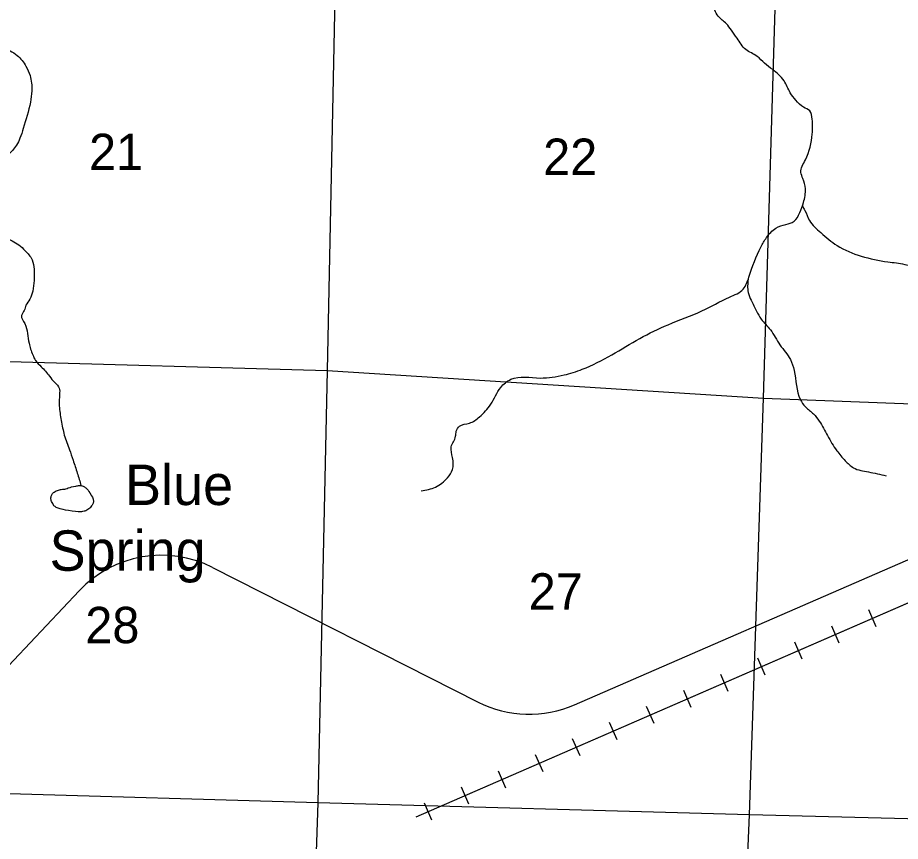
# Model space of a CAD drawing. Extents: x 1219626 to 1426462, y 456797 to 752399.
# Drawn here: x 1353913 to 1364842, y 599580 to 609780 of the extents above; entities that cross this region are included whole.
import ezdxf

# ---------------------------------------------------------------- set-up
doc = ezdxf.new("R2010")
doc.units = 0
for name, color, linetype in [('Lakes and Ponds', 7, 'Continuous'), ('Narrow River Creek and Branch and Slough', 7, 'Continuous'), ('Narrow River Creek and Branch and Slough Text', 7, 'Continuous'), ('Railroads', 7, 'Continuous'), ('Section Lines', 7, 'Continuous'), ('Section Numbers', 7, 'Continuous'), ('Uninventoried Roads and Features', 7, 'Continuous')]:
    doc.layers.add(name, color=color, linetype=linetype)

msp = doc.modelspace()

# ---------------------------------------------------------------- linework, layer by layer
at = {"layer": 'Lakes and Ponds'}
msp.add_lwpolyline([(1354510, 603945), (1354525, 603951), (1354538, 603957), (1354562, 603964), (1354579, 603969), (1354606, 603975), (1354633, 603980), (1354645, 603983), (1354656, 603984), (1354666, 603985), (1354683, 603986), (1354696, 603986), (1354706, 603984), (1354713, 603983), (1354723, 603979), (1354734, 603975), (1354740, 603971), (1354751, 603964), (1354759, 603957), (1354766, 603951), (1354777, 603939), (1354785, 603929), (1354796, 603913), (1354807, 603896), (1354824, 603869), (1354829, 603859), (1354838, 603842), (1354844, 603829), (1354847, 603819), (1354849, 603811), (1354851, 603800), (1354852, 603789), (1354851, 603781), (1354850, 603773), (1354848, 603767), (1354845, 603761), (1354840, 603751), (1354835, 603744), (1354827, 603733), (1354818, 603722), (1354810, 603712), (1354802, 603705), (1354796, 603699), (1354784, 603690), (1354775, 603685), (1354768, 603681), (1354757, 603675), (1354745, 603671), (1354735, 603668), (1354716, 603663), (1354702, 603661), (1354692, 603660), (1354676, 603659), (1354661, 603660), (1354631, 603663), (1354587, 603669), (1354543, 603677), (1354504, 603683), (1354475, 603689), (1354454, 603694), (1354438, 603698), (1354414, 603706), (1354402, 603711), (1354391, 603716), (1354385, 603719), (1354376, 603725), (1354369, 603731), (1354363, 603737), (1354359, 603743), (1354351, 603754), (1354347, 603763), (1354340, 603776), (1354334, 603789), (1354330, 603800), (1354328, 603810), (1354326, 603818), (1354326, 603826), (1354326, 603833), (1354327, 603845), (1354329, 603854), (1354331, 603861), (1354335, 603870), (1354340, 603879), (1354345, 603886), (1354350, 603891), (1354359, 603900), (1354366, 603905), (1354378, 603912), (1354391, 603919), (1354406, 603925), (1354419, 603930), (1354432, 603933), (1354442, 603936), (1354451, 603938), (1354468, 603940), (1354480, 603940), (1354489, 603940), (1354499, 603942), (1354510, 603945)], dxfattribs=at)
at = {"layer": 'Narrow River Creek and Branch and Slough'}
for points in [[(1358909, 603920), (1359088, 603967), (1359235, 604083), (1359297, 604184), (1359297, 604332), (1359282, 604464), (1359336, 604596), (1359344, 604658), (1359383, 604720), (1359507, 604759), (1359631, 604836), (1359771, 604992), (1359895, 605201), (1360019, 605302), (1360384, 605318), (1360678, 605356), (1360904, 605426), (1361268, 605605), (1361617, 605807), (1361967, 605978), (1362386, 606148), (1362727, 606319), (1362898, 606420), (1362968, 606568), (1363115, 606940), (1363185, 607057), (1363301, 607173), (1363425, 607220), (1363526, 607259), (1363596, 607367), (1363643, 607492), (1363666, 607662), (1363635, 607787), (1363612, 607864), (1363666, 608019), (1363751, 608338), (1363751, 608524), (1363720, 608625), (1363643, 608672), (1363550, 608757), (1363480, 608851), (1363402, 608998), (1363262, 609138), (1363162, 609215), (1363068, 609301), (1362929, 609386), (1362820, 609526), (1362750, 609627), (1362688, 609705), (1362587, 609798), (1362525, 609961), (1362502, 610147), (1362463, 610318), (1362424, 610458), (1362331, 610628), (1362207, 610768), (1362036, 610869), (1361819, 610962), (1361711, 611017), (1361610, 611110), (1361501, 611397), (1361447, 611583), (1361400, 611677), (1361323, 611801), (1361198, 611917), (1361051, 612018), (1360942, 612119), (1360865, 612212), (1360810, 612375), (1360795, 612523), (1360818, 612608), (1360911, 612680), (1361012, 612750), (1361105, 612851), (1361167, 612968), (1361206, 613138), (1361229, 613348), (1361276, 613565), (1361323, 613682), (1361392, 613798), (1361501, 613930), (1361679, 614101), (1361757, 614179), (1361749, 614233), (1361749, 614311), (1361788, 614419), (1361827, 614536), (1361827, 614621), (1361835, 614753), (1361873, 614963), (1361873, 615126)], [(1355356, 613292), (1355390, 613162), (1355470, 612990), (1355499, 612918), (1355507, 612838), (1355528, 612746), (1355566, 612658), (1355570, 612553), (1355524, 612443), (1355457, 612322), (1355373, 612204), (1355285, 612120), (1355184, 612040), (1355083, 611989), (1354861, 611876), (1354777, 611846), (1354697, 611846), (1354634, 611863), (1354546, 611846), (1354478, 611804), (1354365, 611695), (1354226, 611544), (1354176, 611460), (1354155, 611367), (1354176, 611271), (1354197, 611145), (1354197, 611040), (1354180, 610934), (1354113, 610783), (1354042, 610619), (1354008, 610544), (1354000, 610476), (1353983, 610439), (1353882, 610300), (1353739, 610107), (1353676, 610035), (1353601, 609934), (1353533, 609800), (1353500, 609716), (1353500, 609627), (1353554, 609526), (1353643, 609459), (1353819, 609371), (1353907, 609312), (1354016, 609178), (1354067, 609064), (1354088, 608875), (1354071, 608732), (1353983, 608409), (1353941, 608287), (1353899, 608203), (1353848, 608136), (1353756, 608047), (1353655, 607959), (1353580, 607896), (1353504, 607858), (1353441, 607808), (1353378, 607720), (1353374, 607661), (1353420, 607572), (1353441, 607501), (1353483, 607316), (1353500, 607249), (1353550, 607164), (1353605, 607110), (1353668, 607089), (1353743, 607068), (1353844, 607017), (1353928, 606967), (1354004, 606895), (1354092, 606782), (1354117, 606664), (1354117, 606526), (1354100, 606395), (1354063, 606294), (1354016, 606219), (1353995, 606156), (1353962, 606093), (1354000, 605992), (1354054, 605748), (1354100, 605605), (1354134, 605534), (1354205, 605458), (1354306, 605341), (1354373, 605261), (1354428, 605191), (1354432, 605120), (1354428, 604973), (1354453, 604792), (1354491, 604611), (1354554, 604430)], [(1363629, 607449), (1363660, 607393), (1363717, 607268), (1363857, 607118), (1364058, 606958), (1364358, 606828), (1364689, 606756), (1364896, 606725), (1365057, 606668), (1365248, 606565), (1365476, 606389), (1365641, 606264), (1365755, 606192), (1365947, 606156), (1366071, 606125), (1366190, 606119), (1366340, 606073), (1366495, 606000), (1366671, 605876), (1366836, 605747), (1366992, 605571), (1367136, 605390), (1367214, 605255), (1367359, 605007), (1367436, 604888), (1367545, 604800), (1367628, 604779)], [(1362958, 606544), (1362959, 606375), (1362995, 606281), (1363062, 606147), (1363119, 606048), (1363233, 605914), (1363352, 605728), (1363481, 605546), (1363528, 605412), (1363605, 605049), (1363667, 604961), (1363766, 604873), (1363838, 604785), (1363941, 604604), (1364055, 604418), (1364159, 604294), (1364262, 604206), (1364448, 604154), (1364666, 604107)], [(1354554, 604430), (1354600, 604300), (1354651, 604141), (1354699, 603985)]]:
    msp.add_spline(points, degree=3, dxfattribs=at)
at = {"layer": 'Railroads'}
for p, q in [((1374127, 606528), (1358845, 599881)), ((1364544, 602235), (1364452, 602446)), ((1364086, 602035), (1363994, 602246)), ((1363627, 601836), (1363535, 602047)), ((1363169, 601636), (1363077, 601847)), ((1362710, 601437), (1362618, 601648)), ((1362252, 601238), (1362160, 601449)), ((1361793, 601038), (1361701, 601249)), ((1361335, 600839), (1361243, 601050)), ((1360876, 600639), (1360784, 600850)), ((1360418, 600440), (1360326, 600651)), ((1359959, 600240), (1359867, 600451)), ((1359501, 600041), (1359409, 600252)), ((1359042, 599842), (1358950, 600053))]:
    msp.add_line(p, q, dxfattribs=at)
msp.add_lwpolyline([(1374127, 606528), (1358845, 599881)], dxfattribs=at)
at = {"layer": 'Section Lines'}
for p, q in [((1357857, 610739), (1357744, 605410)), ((1363147, 605069), (1363304, 610252)), ((1352432, 605563), (1357744, 605410)), ((1357744, 605410), (1357629, 600056)), ((1357744, 605410), (1363147, 605069)), ((1362974, 599909), (1363147, 605069)), ((1363147, 605069), (1368390, 604871)), ((1357629, 600056), (1352270, 600215)), ((1357629, 600056), (1357461, 594803)), ((1362974, 599909), (1357629, 600056)), ((1362762, 594605), (1362974, 599909)), ((1368249, 599773), (1362974, 599909))]:
    msp.add_line(p, q, dxfattribs=at)
at = {"layer": 'Uninventoried Roads and Features'}
for p, q in [((1360807, 601270), (1367642, 604248)), ((1356327, 602972), (1359615, 601305)), ((1352437, 600307), (1354674, 602683))]:
    msp.add_line(p, q, dxfattribs=at)
for centre, start, end in [((1355694, 601723), 63.1147, 136.7183), ((1360248, 602554), 243.1147, 293.5436)]:
    msp.add_arc(centre, 1400, start, end, dxfattribs=at)

# ---------------------------------------------------------------- texts
at = {"layer": 'Narrow River Creek and Branch and Slough Text'}
for s, p in [('Blue', (1355243, 603745)), ('Spring', (1354308, 602931))]:
    msp.add_text(s, height=500, rotation=359.9999, dxfattribs=at).set_placement(p)
at = {"layer": 'Section Numbers'}
for s, rotation, p in [('21', 360, (1354797, 607893)), ('22', 360, (1360420, 607833)), ('27', 359.9999, (1360240, 602450)), ('28', 359.9999, (1354751, 602034))]:
    msp.add_text(s, height=450, rotation=rotation, dxfattribs=at).set_placement(p)

doc.saveas('drawing.dxf')
